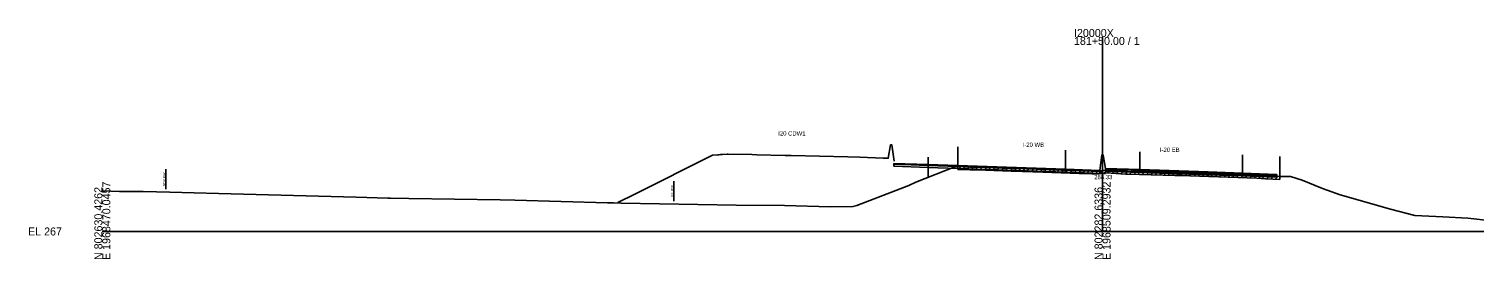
# Model space of a CAD drawing. Extents: x -4026 to 9638, y -10 to 19609.
# Drawn here: x 4974 to 5480, y 2990 to 3071 of the extents above; entities that cross this region are included whole.
import ezdxf

# ---------------------------------------------------------------- set-up
doc = ezdxf.new("R2010")
doc.units = 0
for name, color, linetype in [('Default', 7, 'Continuous'), ('RD_EX_Road', 7, 'Continuous'), ('RD_GPK_XS_Cell', 7, 'Continuous'), ('RD_PD_ALT1_TrvlWay', 7, 'Continuous'), ('RD_TX_Misc1', 7, 'Continuous'), ('RD_XS_Base', 7, 'Continuous'), ('RD_XS_ExGround', 7, 'Continuous'), ('RD_XS_ExPaveRet', 7, 'Continuous'), ('RD_XS_ExRW', 7, 'Continuous'), ('RD_XS_MedBWall', 7, 'Continuous'), ('RD_XS_NewRW', 7, 'Continuous'), ('RD_XS_Pave', 7, 'Continuous'), ('RD_XS_PaveOvlay', 7, 'Continuous'), ('RD_XS_TX_Elev_EX', 7, 'Continuous')]:
    doc.layers.add(name, color=color, linetype=linetype)

msp = doc.modelspace()

# ---------------------------------------------------------------- linework, layer by layer
at = {"layer": 'RD_EX_Road'}
for p, q in [((5299.4, 3029.72), (5299.4, 3022.72)), ((5412.03, 3026.25), (5412.03, 3019.25))]:
    msp.add_line(p, q, dxfattribs=at)
at = {"layer": 'RD_GPK_XS_Cell'}
for p, q in [((5350, 3000), (5350, 3068.17)), ((5000, 3000), (5350, 3000)), ((5350, 3000), (5700, 3000))]:
    msp.add_line(p, q, dxfattribs=at)
at = {"layer": 'RD_PD_ALT1_TrvlWay'}
for p, q in [((5289, 3026.03), (5289, 3019.03)), ((5337, 3028.47), (5337, 3021.47)), ((5363, 3027.96), (5363, 3020.96)), ((5399, 3026.82), (5399, 3019.82))]:
    msp.add_line(p, q, dxfattribs=at)
at = {"layer": 'RD_XS_Base'}
for points in [[(5277, 3023.54), (5277, 3022.87)], [(5289, 3023.13), (5277, 3023.54)], [(5277, 3022.87), (5289, 3022.46)], [(5337, 3021.5), (5313, 3022.32), (5289, 3023.13)], [(5289, 3023.13), (5289, 3022.46)], [(5289, 3023.13), (5289, 3023.13), (5289, 3022.46), (5289, 3022.46)], [(5289, 3022.46), (5313, 3021.65), (5337, 3020.83)], [(5337, 3020.83), (5337, 3021.5)], [(5349, 3021.03), (5337, 3021.5)], [(5337, 3020.83), (5349, 3020.36)], [(5349, 3020.36), (5349, 3021.03)], [(5351, 3021.11), (5351, 3021.78)], [(5351, 3021.78), (5363, 3021.36)], [(5363, 3020.69), (5351, 3021.11)], [(5363, 3020.69), (5363, 3021.36)], [(5363, 3021.36), (5387, 3020.55), (5399, 3020.13)], [(5399, 3019.46), (5387, 3019.88), (5363, 3020.69)], [(5399, 3020.13), (5399, 3020.13), (5399, 3019.46), (5399, 3019.46)], [(5399, 3019.46), (5399, 3020.13)], [(5399, 3020.13), (5411, 3019.65)], [(5411, 3018.98), (5399, 3019.46)], [(5411, 3019.65), (5411, 3018.98)]]:
    msp.add_lwpolyline(points, dxfattribs=at)
at = {"layer": 'RD_XS_ExGround'}
msp.add_lwpolyline([(5000, 3014.3), (5005.99, 3014.05), (5014.27, 3014.03), (5023.68, 3013.76), (5040.68, 3013.3), (5088.79, 3011.97), (5099.88, 3011.64), (5100.83, 3011.64), (5107.22, 3011.53), (5139.19, 3011.11), (5144.29, 3011.02), (5176.73, 3010.04), (5178.87, 3009.99), (5181.61, 3009.97), (5221.82, 3009.17), (5238.75, 3009.12), (5254.69, 3008.67), (5262.62, 3008.74), (5264, 3009.11), (5282.21, 3016.12), (5284.7, 3017.32), (5298.28, 3022.7), (5299.4, 3022.72), (5303.68, 3022.57), (5309.1, 3022.48), (5318.08, 3022.13), (5322.04, 3022.05), (5329.13, 3021.76), (5341.86, 3021.3), (5346.22, 3021.19), (5348.78, 3021.17), (5350, 3021.33), (5350.37, 3021.37), (5351.62, 3021.58), (5352.99, 3021.48), (5358.13, 3021.09), (5358.76, 3021.07), (5375.34, 3020.65), (5377.47, 3020.61), (5380.49, 3020.47), (5404, 3019.64), (5407.03, 3019.47), (5412.03, 3019.25), (5414.11, 3019.26), (5415.76, 3019.29), (5419.89, 3018.01), (5426.99, 3015.07), (5433.16, 3012.86), (5450.77, 3007.87), (5459.23, 3005.61), (5469.04, 3005.12), (5477.8, 3004.67), (5486.11, 3003.71)], dxfattribs=at)
at = {"layer": 'RD_XS_ExPaveRet'}
for p, q in [((5299.4, 3021.72), (5299.4, 3022.72)), ((5299.4, 3021.72), (5300.36, 3022.69)), ((5299.4, 3021.72), (5303.68, 3021.57)), ((5300.9, 3021.67), (5301.86, 3022.64)), ((5302.4, 3021.62), (5303.36, 3022.58)), ((5303.68, 3021.57), (5309.1, 3021.48)), ((5303.9, 3021.57), (5304.88, 3022.55)), ((5305.4, 3021.54), (5306.38, 3022.53)), ((5306.9, 3021.52), (5307.88, 3022.5)), ((5308.4, 3021.49), (5309.37, 3022.47)), ((5309.1, 3021.48), (5318.08, 3021.13)), ((5309.9, 3021.45), (5310.86, 3022.41)), ((5311.4, 3021.39), (5312.36, 3022.35)), ((5312.9, 3021.33), (5313.86, 3022.29)), ((5314.4, 3021.27), (5315.36, 3022.23)), ((5315.9, 3021.21), (5316.86, 3022.18)), ((5317.4, 3021.16), (5318.36, 3022.12)), ((5318.08, 3021.13), (5322.04, 3021.05)), ((5318.9, 3021.11), (5319.88, 3022.09)), ((5320.4, 3021.08), (5321.38, 3022.06)), ((5321.9, 3021.05), (5322.86, 3022.01)), ((5322.04, 3021.05), (5329.13, 3020.76)), ((5323.4, 3020.99), (5324.36, 3021.95)), ((5324.9, 3020.93), (5325.86, 3021.89)), ((5326.4, 3020.87), (5327.36, 3021.83)), ((5327.9, 3020.81), (5328.86, 3021.77)), ((5329.13, 3020.76), (5341.86, 3020.3)), ((5329.4, 3020.75), (5330.36, 3021.71)), ((5330.9, 3020.69), (5331.86, 3021.66)), ((5332.4, 3020.64), (5333.36, 3021.61)), ((5333.9, 3020.59), (5334.86, 3021.55)), ((5335.4, 3020.53), (5336.36, 3021.5)), ((5336.9, 3020.48), (5337.86, 3021.44)), ((5338.4, 3020.42), (5339.36, 3021.39)), ((5339.9, 3020.37), (5340.86, 3021.33)), ((5341.4, 3020.31), (5342.37, 3021.28)), ((5341.86, 3020.3), (5346.22, 3020.19)), ((5342.9, 3020.27), (5343.87, 3021.25)), ((5344.4, 3020.24), (5345.37, 3021.21)), ((5345.9, 3020.2), (5346.88, 3021.19)), ((5346.22, 3020.19), (5348.78, 3020.17)), ((5347.4, 3020.18), (5348.39, 3021.17)), ((5348.78, 3020.17), (5350, 3020.33)), ((5348.9, 3020.19), (5350.04, 3021.33)), ((5350, 3020.33), (5350.37, 3020.37)), ((5350.37, 3020.37), (5351.62, 3020.58)), ((5350.4, 3020.38), (5351.59, 3021.57)), ((5351.62, 3020.58), (5352.99, 3020.48)), ((5351.9, 3020.56), (5352.83, 3021.49)), ((5352.99, 3020.48), (5358.13, 3020.09)), ((5353.4, 3020.45), (5354.33, 3021.38)), ((5354.9, 3020.33), (5355.83, 3021.26)), ((5356.4, 3020.22), (5357.33, 3021.15)), ((5357.9, 3020.11), (5358.86, 3021.07)), ((5358.13, 3020.09), (5358.76, 3020.07)), ((5358.76, 3020.07), (5375.34, 3019.65)), ((5359.4, 3020.06), (5360.37, 3021.03)), ((5360.9, 3020.02), (5361.87, 3020.99)), ((5362.4, 3019.98), (5363.37, 3020.95)), ((5363.9, 3019.94), (5364.87, 3020.92)), ((5365.4, 3019.9), (5366.37, 3020.88)), ((5366.9, 3019.86), (5367.87, 3020.84)), ((5368.4, 3019.83), (5369.37, 3020.8)), ((5369.9, 3019.79), (5370.87, 3020.76)), ((5371.4, 3019.75), (5372.37, 3020.72)), ((5372.9, 3019.71), (5373.87, 3020.69)), ((5374.4, 3019.67), (5375.37, 3020.65)), ((5375.34, 3019.65), (5377.47, 3019.61)), ((5375.9, 3019.64), (5376.88, 3020.62)), ((5377.4, 3019.61), (5378.35, 3020.57)), ((5377.47, 3019.61), (5380.49, 3019.47)), ((5378.9, 3019.54), (5379.85, 3020.5)), ((5380.4, 3019.48), (5381.36, 3020.44)), ((5380.49, 3019.47), (5404, 3018.64)), ((5381.9, 3019.42), (5382.86, 3020.39)), ((5383.4, 3019.37), (5384.36, 3020.34)), ((5384.9, 3019.32), (5385.86, 3020.28)), ((5386.4, 3019.26), (5387.36, 3020.23)), ((5387.9, 3019.21), (5388.86, 3020.18)), ((5389.4, 3019.16), (5390.36, 3020.12)), ((5390.9, 3019.11), (5391.86, 3020.07)), ((5392.4, 3019.05), (5393.36, 3020.02)), ((5393.9, 3019), (5394.86, 3019.97)), ((5395.4, 3018.95), (5396.36, 3019.91)), ((5396.9, 3018.89), (5397.86, 3019.86)), ((5398.4, 3018.84), (5399.36, 3019.81)), ((5399.9, 3018.79), (5400.86, 3019.75)), ((5401.4, 3018.73), (5402.36, 3019.7)), ((5402.9, 3018.68), (5403.86, 3019.65)), ((5404.4, 3018.62), (5405.34, 3019.57)), ((5405.9, 3018.53), (5406.84, 3019.48)), ((5407.4, 3018.45), (5408.35, 3019.41)), ((5408.9, 3018.39), (5409.85, 3019.34)), ((5410.4, 3018.32), (5411.35, 3019.28)), ((5412.03, 3019.25), (5412.03, 3018.25)), ((5404, 3018.64), (5407.03, 3018.47)), ((5407.03, 3018.47), (5412.03, 3018.25))]:
    msp.add_line(p, q, dxfattribs=at)
at = {"layer": 'RD_XS_ExRW'}
msp.add_line((5200, 3010.6), (5200, 3017.6), dxfattribs=at)
at = {"layer": 'RD_XS_MedBWall'}
for points in [[(5349, 3021.36), (5349.75, 3026.77), (5350.25, 3026.77), (5351, 3022.1)], [(5349, 3020.36), (5349, 3021.36)], [(5351, 3020.36), (5349, 3020.36)], [(5351, 3022.1), (5351, 3020.36)]]:
    msp.add_lwpolyline(points, dxfattribs=at)
at = {"layer": 'RD_XS_NewRW'}
msp.add_line((5022.23, 3014.81), (5022.23, 3021.81), dxfattribs=at)
at = {"layer": 'RD_XS_Pave'}
for points in [[(5180.43, 3010.16), (5186.39, 3013.13), (5213.54, 3026.71), (5215.41, 3026.86), (5215.81, 3026.89), (5216.3, 3026.93), (5217.04, 3026.99), (5218.69, 3027.12), (5219.04, 3027.15), (5227.29, 3026.95), (5229.04, 3026.91), (5238.94, 3026.67), (5241.04, 3026.62), (5260.84, 3026.15), (5265.04, 3026.05), (5273.29, 3025.72), (5275.04, 3025.65), (5275.79, 3030.32), (5276.29, 3030.32), (5277.04, 3024.65)], [(5277, 3023.71), (5289, 3023.3)], [(5277, 3023.54), (5277, 3023.71)], [(5289, 3023.13), (5277, 3023.54)], [(5289, 3023.3), (5289, 3023.3), (5289, 3023.13), (5289, 3023.13)], [(5289, 3023.13), (5289, 3023.3)], [(5289, 3023.3), (5313, 3022.49), (5337, 3021.67)], [(5337, 3021.5), (5313, 3022.32), (5289, 3023.13)], [(5337, 3021.67), (5349, 3021.2)], [(5337, 3021.5), (5337, 3021.67)], [(5349, 3021.03), (5337, 3021.5)], [(5349, 3021.2), (5349, 3021.03)], [(5363, 3021.53), (5351, 3021.95)], [(5351, 3021.95), (5351, 3021.78)], [(5351, 3021.78), (5363, 3021.36)], [(5399, 3020.3), (5387, 3020.71), (5363, 3021.53)], [(5363, 3021.53), (5363, 3021.36)], [(5363, 3021.36), (5387, 3020.55), (5399, 3020.13)], [(5399, 3020.3), (5399, 3020.3), (5399, 3020.13), (5399, 3020.13)], [(5399, 3020.13), (5399, 3020.3)], [(5399, 3020.3), (5411, 3019.82)], [(5411, 3019.65), (5399, 3020.13)], [(5411, 3019.82), (5411, 3019.65)]]:
    msp.add_lwpolyline(points, dxfattribs=at)
at = {"layer": 'RD_XS_PaveOvlay'}
for points in [[(5277, 3023.88), (5289, 3023.47)], [(5277, 3023.71), (5277, 3023.88)], [(5289, 3023.3), (5277, 3023.71)], [(5289, 3023.47), (5313, 3022.66), (5337, 3021.84)], [(5289, 3023.3), (5289, 3023.47)], [(5289, 3023.47), (5289, 3023.47), (5289, 3023.3), (5289, 3023.3)], [(5337, 3021.67), (5313, 3022.49), (5289, 3023.3)], [(5337, 3021.84), (5337, 3021.67)], [(5337, 3021.84), (5349, 3021.36)], [(5349, 3021.2), (5337, 3021.67)], [(5349, 3021.36), (5349, 3021.2)], [(5363, 3021.7), (5351, 3022.1)], [(5351, 3022.1), (5351, 3021.95)], [(5351, 3021.95), (5363, 3021.53)], [(5399, 3020.47), (5387, 3020.88), (5363, 3021.7)], [(5363, 3021.7), (5363, 3021.53)], [(5363, 3021.53), (5387, 3020.71), (5399, 3020.3)], [(5399, 3020.3), (5399, 3020.47)], [(5399, 3020.47), (5411, 3019.99)], [(5399, 3020.47), (5399, 3020.47), (5399, 3020.3), (5399, 3020.3)], [(5411, 3019.82), (5399, 3020.3)], [(5411, 3019.99), (5411, 3019.82)]]:
    msp.add_lwpolyline(points, dxfattribs=at)

# ---------------------------------------------------------------- texts
at = {"layer": 'Default'}
msp.add_text('-', height=0.0001, dxfattribs=at).set_placement((5000, 3000))
at = {"layer": 'RD_GPK_XS_Cell'}
for s, p in [('I20000X', (5340, 3068.17)), ('181+50.00 / 1', (5340, 3065.37)), ('EL 267', (4974, 2998.6))]:
    msp.add_text(s, height=2.8, dxfattribs=at).set_placement(p)
for s, p in [('N 802630.4262', (5000, 2990)), ('E 1968470.0457', (5002.8, 2990)), ('N 802282.6336', (5350, 2990)), ('E 1968509.2932', (5352.8, 2990))]:
    msp.add_text(s, height=2.8, rotation=90, dxfattribs=at).set_placement(p)
at = {"layer": 'RD_TX_Misc1'}
for s, p in [('I20 CDW1', (5236.52, 3033.61)), ('I-20 WB', (5322.06, 3029.66)), ('I-20 EB', (5370.06, 3027.88))]:
    msp.add_text(s, height=1.5, dxfattribs=at).set_placement(p)
at = {"layer": 'RD_XS_ExRW'}
msp.add_text('EX. R/W ', height=0.75, rotation=90, dxfattribs=at).set_placement((5199.75, 3012.28))
at = {"layer": 'RD_XS_NewRW'}
msp.add_text('NEW R/W ', height=0.75, rotation=90, dxfattribs=at).set_placement((5021.98, 3015.95))
at = {"layer": 'RD_XS_TX_Elev_EX'}
msp.add_text('288.33', height=1.5, dxfattribs=at).set_placement((5347.1, 3018.33))

doc.saveas('drawing.dxf')
